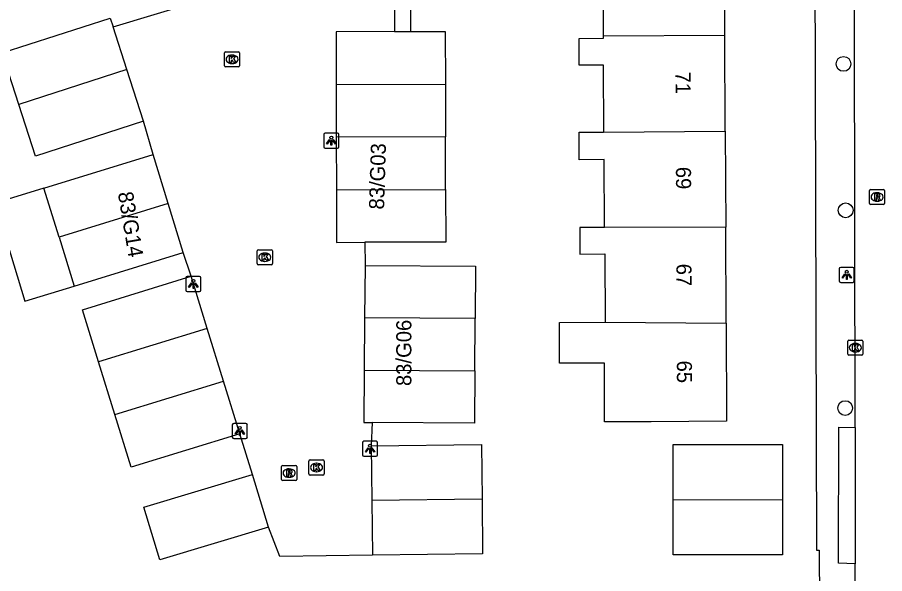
# Model space of a CAD drawing. Extents: x 160732 to 162105, y 387428 to 388479.
# Drawn here: x 161100.4 to 161157.9, y 388260 to 388296.9 of the extents above; entities that cross this region are included whole.
import ezdxf

# ---------------------------------------------------------------- set-up
doc = ezdxf.new("R2010")
doc.units = 0
for name, color, linetype in [('IMGEO_Boom', 7, 'Continuous'), ('IMGEO_Kolk', 7, 'Continuous'), ('IMGEO_Lichtpunt', 7, 'Continuous'), ('IMGEO_Muur', 7, 'Continuous'), ('IMGEO_Pand', 7, 'Continuous'), ('IMGEO_Pand_nummerreeks', 7, 'Continuous'), ('IMGEO_Rijbaan_lokaal_open', 7, 'Continuous'), ('IMGEO_Rioolput', 7, 'Continuous'), ('IMGEO_Voetpad_open', 7, 'Continuous')]:
    doc.layers.add(name, color=color, linetype=linetype)

msp = doc.modelspace()

# ---------------------------------------------------------------- linework, layer by layer
at = {"layer": 'IMGEO_Boom'}
for centre in [(161155.138, 388293.782), (161155.28, 388284.09), (161155.249, 388270.994)]:
    msp.add_circle(centre, 0.489, dxfattribs=at)
at = {"layer": 'IMGEO_Kolk'}
for p, q in [((161114.16, 388293.657), (161114.16, 388294.509)), ((161114.235, 388294.583), (161115.087, 388294.583)), ((161114.648, 388294.363), (161114.673, 388294.363)), ((161115.161, 388294.509), (161115.161, 388293.657)), ((161114.671, 388293.803), (161114.646, 388293.803)), ((161115.087, 388293.583), (161114.235, 388293.583)), ((161116.326, 388280.556), (161116.326, 388281.408)), ((161116.401, 388281.482), (161117.253, 388281.482)), ((161116.814, 388281.262), (161116.839, 388281.262)), ((161117.327, 388281.408), (161117.327, 388280.556)), ((161117.253, 388280.482), (161116.401, 388280.482)), ((161116.837, 388280.702), (161116.812, 388280.702)), ((161155.418, 388274.568), (161155.418, 388275.42)), ((161155.493, 388275.494), (161156.345, 388275.494)), ((161155.906, 388275.274), (161155.931, 388275.274)), ((161156.419, 388275.42), (161156.419, 388274.568)), ((161155.929, 388274.714), (161155.904, 388274.714)), ((161156.345, 388274.494), (161155.493, 388274.494)), ((161119.752, 388266.634), (161119.752, 388267.486)), ((161119.827, 388267.56), (161120.679, 388267.56)), ((161120.24, 388267.34), (161120.265, 388267.34)), ((161120.753, 388267.486), (161120.753, 388266.634)), ((161120.263, 388266.78), (161120.238, 388266.78)), ((161120.679, 388266.56), (161119.827, 388266.56))]:
    msp.add_line(p, q, dxfattribs=at)
for points in [[(161114.16, 388293.657), (161114.16, 388294.509)], [(161114.235, 388294.583), (161115.087, 388294.583)], [(161114.481, 388294.283), (161114.604, 388294.283), (161114.604, 388294.132), (161114.734, 388294.283), (161114.898, 388294.283), (161114.752, 388294.132), (161114.905, 388293.883), (161114.753, 388293.883), (161114.668, 388294.047), (161114.604, 388293.98), (161114.604, 388293.883), (161114.481, 388293.883), (161114.481, 388294.283)], [(161115.161, 388294.509), (161115.161, 388293.657)], [(161115.087, 388293.583), (161114.235, 388293.583)], [(161116.326, 388280.556), (161116.326, 388281.408)], [(161116.401, 388281.482), (161117.253, 388281.482)], [(161116.647, 388281.182), (161116.77, 388281.182), (161116.77, 388281.031), (161116.9, 388281.182), (161117.064, 388281.182), (161116.918, 388281.031), (161117.071, 388280.782), (161116.919, 388280.782), (161116.834, 388280.946), (161116.77, 388280.879), (161116.77, 388280.782), (161116.647, 388280.782), (161116.647, 388281.182)], [(161117.327, 388281.408), (161117.327, 388280.556)], [(161117.253, 388280.482), (161116.401, 388280.482)], [(161155.418, 388274.568), (161155.418, 388275.42)], [(161155.493, 388275.494), (161156.345, 388275.494)], [(161156.419, 388275.42), (161156.419, 388274.568)], [(161155.739, 388275.194), (161155.862, 388275.194), (161155.862, 388275.043), (161155.992, 388275.194), (161156.156, 388275.194), (161156.01, 388275.043), (161156.163, 388274.794), (161156.011, 388274.794), (161155.926, 388274.958), (161155.862, 388274.891), (161155.862, 388274.794), (161155.739, 388274.794), (161155.739, 388275.194)], [(161156.345, 388274.494), (161155.493, 388274.494)], [(161119.752, 388266.634), (161119.752, 388267.486)], [(161119.827, 388267.56), (161120.679, 388267.56)], [(161120.073, 388267.26), (161120.196, 388267.26), (161120.196, 388267.109), (161120.326, 388267.26), (161120.49, 388267.26), (161120.344, 388267.109), (161120.497, 388266.86), (161120.345, 388266.86), (161120.26, 388267.024), (161120.196, 388266.957), (161120.196, 388266.86), (161120.073, 388266.86), (161120.073, 388267.26)], [(161120.753, 388267.486), (161120.753, 388266.634)], [(161120.679, 388266.56), (161119.827, 388266.56)]]:
    msp.add_lwpolyline(points, dxfattribs=at)
for centre, start, end in [((161114.237, 388294.507), 91.55205, 178.44795), ((161114.237, 388294.507), 91.55205, 178.44795), ((161115.085, 388294.507), 1.55205, 88.44795), ((161115.085, 388294.507), 1.55205, 88.44795), ((161114.237, 388293.659), 181.55205, 268.44795), ((161114.237, 388293.659), 181.55205, 268.44795), ((161115.085, 388293.659), 271.55205, 358.44795), ((161115.085, 388293.659), 271.55205, 358.44795), ((161116.403, 388281.406), 91.55205, 178.44795), ((161116.403, 388281.406), 91.55205, 178.44795), ((161117.251, 388281.406), 1.55205, 88.44795), ((161117.251, 388281.406), 1.55205, 88.44795), ((161116.403, 388280.558), 181.55205, 268.44795), ((161116.403, 388280.558), 181.55205, 268.44795), ((161117.251, 388280.558), 271.55205, 358.44795), ((161117.251, 388280.558), 271.55205, 358.44795), ((161155.495, 388275.418), 91.55205, 178.44795), ((161155.495, 388275.418), 91.55205, 178.44795), ((161156.343, 388275.418), 1.55205, 88.44795), ((161156.343, 388275.418), 1.55205, 88.44795), ((161155.495, 388274.57), 181.55205, 268.44795), ((161155.495, 388274.57), 181.55205, 268.44795), ((161156.343, 388274.57), 271.55205, 358.44795), ((161156.343, 388274.57), 271.55205, 358.44795), ((161119.829, 388267.484), 91.55205, 178.44795), ((161119.829, 388267.484), 91.55205, 178.44795), ((161120.677, 388267.484), 1.55205, 88.44795), ((161120.677, 388267.484), 1.55205, 88.44795), ((161119.829, 388266.636), 181.55205, 268.44795), ((161119.829, 388266.636), 181.55205, 268.44795), ((161120.677, 388266.636), 271.55205, 358.44795), ((161120.677, 388266.636), 271.55205, 358.44795)]:
    msp.add_arc(centre, 0.0765, start, end, dxfattribs=at)
for centre, major_axis, ratio, start_param, end_param in [((161114.647, 388294.083), (-0.387, 0.002), 0.722429, 4.712389, 7.853982), ((161114.672, 388294.083), (-0.39, 0.002), 0.717154, 1.570796, 4.712389), ((161116.813, 388280.982), (-0.387, 0.002), 0.722429, 4.712389, 7.853982), ((161116.838, 388280.982), (-0.39, 0.002), 0.717154, 1.570796, 4.712389), ((161155.905, 388274.994), (-0.387, 0.002), 0.722429, 4.712389, 7.853982), ((161155.93, 388274.994), (-0.39, 0.002), 0.717154, 1.570796, 4.712389), ((161120.239, 388267.06), (-0.387, 0.002), 0.722429, 4.712389, 7.853982), ((161120.264, 388267.06), (-0.39, 0.002), 0.717154, 1.570796, 4.712389)]:
    msp.add_ellipse(centre, major_axis=major_axis, ratio=ratio, start_param=start_param, end_param=end_param, dxfattribs=at)
at = {"layer": 'IMGEO_Lichtpunt'}
for p, q in [((161120.733, 388289.104), (161120.733, 388288.297)), ((161120.733, 388289.104), (161120.733, 388288.297)), ((161121.635, 388289.199), (161120.827, 388289.199)), ((161121.635, 388289.199), (161120.827, 388289.199)), ((161121.729, 388288.297), (161121.729, 388289.104)), ((161121.729, 388288.297), (161121.729, 388289.104)), ((161120.827, 388288.203), (161121.635, 388288.203)), ((161120.827, 388288.203), (161121.635, 388288.203)), ((161154.856, 388280.218), (161154.856, 388279.411)), ((161154.856, 388280.218), (161154.856, 388279.411)), ((161155.758, 388280.313), (161154.95, 388280.313)), ((161155.758, 388280.313), (161154.95, 388280.313)), ((161155.852, 388279.411), (161155.852, 388280.218)), ((161155.852, 388279.411), (161155.852, 388280.218)), ((161111.6, 388279.615), (161111.6, 388278.808)), ((161111.6, 388279.615), (161111.6, 388278.808)), ((161112.502, 388279.71), (161111.694, 388279.71)), ((161112.502, 388279.71), (161111.694, 388279.71)), ((161112.596, 388278.808), (161112.596, 388279.615)), ((161112.596, 388278.808), (161112.596, 388279.615)), ((161154.95, 388279.317), (161155.758, 388279.317)), ((161154.95, 388279.317), (161155.758, 388279.317)), ((161111.694, 388278.714), (161112.502, 388278.714)), ((161111.694, 388278.714), (161112.502, 388278.714)), ((161114.675, 388269.884), (161114.675, 388269.077)), ((161114.675, 388269.884), (161114.675, 388269.077)), ((161115.577, 388269.979), (161114.769, 388269.979)), ((161115.577, 388269.979), (161114.769, 388269.979)), ((161115.671, 388269.077), (161115.671, 388269.884)), ((161115.671, 388269.077), (161115.671, 388269.884)), ((161114.769, 388268.983), (161115.577, 388268.983)), ((161114.769, 388268.983), (161115.577, 388268.983)), ((161123.296, 388268.704), (161123.296, 388267.897)), ((161123.296, 388268.704), (161123.296, 388267.897)), ((161124.198, 388268.799), (161123.39, 388268.799)), ((161124.198, 388268.799), (161123.39, 388268.799)), ((161124.292, 388267.897), (161124.292, 388268.704)), ((161124.292, 388267.897), (161124.292, 388268.704)), ((161123.39, 388267.803), (161124.198, 388267.803)), ((161123.39, 388267.803), (161124.198, 388267.803))]:
    msp.add_line(p, q, dxfattribs=at)
for points in [[(161121.107, 388288.768), (161121.146, 388288.74), (161120.958, 388288.478), (161120.92, 388288.505), (161121.107, 388288.768)], [(161121.209, 388288.72), (161121.256, 388288.72), (161121.256, 388288.398), (161121.209, 388288.398), (161121.209, 388288.72)], [(161121.319, 388288.74), (161121.357, 388288.767), (161121.544, 388288.505), (161121.505, 388288.477), (161121.319, 388288.74)], [(161155.23, 388279.882), (161155.269, 388279.854), (161155.081, 388279.592), (161155.043, 388279.619), (161155.23, 388279.882)], [(161155.332, 388279.834), (161155.379, 388279.834), (161155.379, 388279.512), (161155.332, 388279.512), (161155.332, 388279.834)], [(161155.442, 388279.854), (161155.48, 388279.881), (161155.667, 388279.619), (161155.628, 388279.591), (161155.442, 388279.854)], [(161111.974, 388279.279), (161112.013, 388279.251), (161111.825, 388278.989), (161111.787, 388279.016), (161111.974, 388279.279)], [(161112.186, 388279.251), (161112.224, 388279.278), (161112.411, 388279.016), (161112.372, 388278.988), (161112.186, 388279.251)], [(161112.076, 388279.231), (161112.123, 388279.231), (161112.123, 388278.909), (161112.076, 388278.909), (161112.076, 388279.231)], [(161115.049, 388269.548), (161115.088, 388269.52), (161114.9, 388269.258), (161114.862, 388269.285), (161115.049, 388269.548)], [(161115.151, 388269.5), (161115.198, 388269.5), (161115.198, 388269.178), (161115.151, 388269.178), (161115.151, 388269.5)], [(161115.261, 388269.52), (161115.299, 388269.547), (161115.486, 388269.285), (161115.447, 388269.257), (161115.261, 388269.52)], [(161123.67, 388268.368), (161123.709, 388268.34), (161123.521, 388268.078), (161123.483, 388268.105), (161123.67, 388268.368)], [(161123.882, 388268.34), (161123.92, 388268.367), (161124.107, 388268.105), (161124.068, 388268.077), (161123.882, 388268.34)], [(161123.772, 388268.32), (161123.819, 388268.32), (161123.819, 388267.998), (161123.772, 388267.998), (161123.772, 388268.32)]]:
    msp.add_lwpolyline(points, dxfattribs=at)
for centre in [(161121.232, 388288.902), (161155.355, 388280.016), (161112.099, 388279.413), (161115.174, 388269.682), (161123.795, 388268.502)]:
    msp.add_circle(centre, 0.0994, dxfattribs=at)
for centre, start, end in [((161120.827, 388289.104), 90, 180), ((161120.827, 388289.104), 90, 180), ((161121.635, 388289.104), 0, 90), ((161121.635, 388289.104), 0, 90), ((161120.827, 388288.297), 180, 270), ((161120.827, 388288.297), 180, 270), ((161121.635, 388288.297), 270, 0), ((161121.635, 388288.297), 270, 360), ((161154.95, 388280.218), 90, 180), ((161154.95, 388280.218), 90, 180), ((161155.758, 388280.218), 0, 90), ((161155.758, 388280.218), 0, 90), ((161111.694, 388279.615), 90, 180), ((161111.694, 388279.615), 90, 180), ((161112.502, 388279.615), 0, 90), ((161112.502, 388279.615), 0, 90), ((161154.95, 388279.411), 180, 270), ((161154.95, 388279.411), 180, 270), ((161155.758, 388279.411), 270, 0), ((161155.758, 388279.411), 270, 360), ((161111.694, 388278.808), 180, 270), ((161111.694, 388278.808), 180, 270), ((161112.502, 388278.808), 270, 0), ((161112.502, 388278.808), 270, 360), ((161114.769, 388269.884), 90, 180), ((161114.769, 388269.884), 90, 180), ((161115.577, 388269.884), 0, 90), ((161115.577, 388269.884), 0, 90), ((161114.769, 388269.077), 180, 270), ((161114.769, 388269.077), 180, 270), ((161115.577, 388269.077), 270, 0), ((161115.577, 388269.077), 270, 360), ((161123.39, 388268.704), 90, 180), ((161123.39, 388268.704), 90, 180), ((161124.198, 388268.704), 0, 90), ((161124.198, 388268.704), 0, 90), ((161123.39, 388267.897), 180, 270), ((161123.39, 388267.897), 180, 270), ((161124.198, 388267.897), 270, 0), ((161124.198, 388267.897), 270, 360)]:
    msp.add_arc(centre, 0.0946, start, end, dxfattribs=at)
at = {"layer": 'IMGEO_Muur'}
for points in [[(161153.348, 388261.595), (161153.537, 388261.595)], [(161153.537, 388261.595), (161153.578, 388254.587)]]:
    msp.add_lwpolyline(points, dxfattribs=at)
at = {"layer": 'IMGEO_Pand'}
for points in [[(161139.268, 388301.998), (161139.269, 388301.859), (161137.597, 388301.852), (161135.851, 388301.845), (161135.859, 388300.059), (161137.605, 388300.068), (161139.202, 388300.076), (161139.223, 388295.645)], [(161147.281, 388295.683), (161147.251, 388302.036)], [(161100.542, 388291.096), (161099.442, 388294.51), (161106.593, 388296.813), (161106.78, 388296.233)], [(161107.692, 388293.4), (161106.78, 388296.233)], [(161125.424, 388295.92), (161125.396, 388295.92), (161121.545, 388295.911), (161121.553, 388292.425)], [(161125.424, 388295.92), (161126.494, 388295.922)], [(161126.494, 388295.922), (161126.585, 388295.922), (161128.775, 388295.927), (161128.783, 388292.441)], [(161139.223, 388295.645), (161139.224, 388295.455), (161137.615, 388295.447), (161137.623, 388293.714), (161139.228, 388293.722), (161139.249, 388289.272)], [(161139.223, 388295.645), (161147.281, 388295.683)], [(161147.311, 388289.33), (161147.281, 388295.683)], [(161107.692, 388293.4), (161100.542, 388291.096)], [(161108.792, 388289.985), (161107.692, 388293.4)], [(161121.553, 388292.425), (161128.783, 388292.441)], [(161128.783, 388292.441), (161128.79, 388288.955)], [(161121.553, 388292.425), (161121.561, 388288.939)], [(161108.792, 388289.985), (161101.641, 388287.682), (161100.542, 388291.096)], [(161139.307, 388282.95), (161139.285, 388287.444), (161137.643, 388287.437), (161137.635, 388289.265), (161139.249, 388289.272)], [(161139.249, 388289.272), (161147.311, 388289.33)], [(161147.311, 388289.33), (161147.341, 388282.977)], [(161128.79, 388288.955), (161121.561, 388288.939)], [(161121.561, 388288.939), (161121.568, 388285.453)], [(161128.798, 388285.469), (161128.79, 388288.955)], [(161102.209, 388285.565), (161109.433, 388287.783)], [(161110.429, 388284.538), (161109.433, 388287.783)], [(161102.209, 388285.565), (161098.945, 388284.563), (161100.938, 388278.072), (161104.201, 388279.074)], [(161103.205, 388282.32), (161102.209, 388285.565)], [(161121.568, 388285.453), (161128.798, 388285.469)], [(161121.568, 388285.453), (161121.576, 388281.967), (161123.445, 388281.971)], [(161128.798, 388285.469), (161128.806, 388281.983), (161123.445, 388281.971)], [(161110.429, 388284.538), (161103.205, 388282.32)], [(161111.425, 388281.292), (161110.429, 388284.538)], [(161139.307, 388282.95), (161137.673, 388282.943), (161137.681, 388281.191), (161139.33, 388281.199), (161139.351, 388276.673)], [(161147.341, 388282.977), (161139.307, 388282.95)], [(161147.371, 388276.624), (161147.341, 388282.977)], [(161103.205, 388282.32), (161104.201, 388279.074)], [(161104.201, 388279.074), (161111.425, 388281.292)], [(161123.463, 388280.443), (161123.438, 388276.975)], [(161123.463, 388280.443), (161130.777, 388280.391), (161130.752, 388276.923)], [(161105.826, 388274.054), (161104.763, 388277.499), (161111.958, 388279.72)], [(161113.021, 388276.274), (161111.958, 388279.72)], [(161123.438, 388276.975), (161123.414, 388273.507)], [(161130.752, 388276.923), (161123.438, 388276.975)], [(161130.728, 388273.455), (161130.752, 388276.923)], [(161147.371, 388276.624), (161147.402, 388270.119), (161142.403, 388270.095), (161139.326, 388270.081), (161139.307, 388273.973), (161136.327, 388273.959), (161136.328, 388276.659), (161139.351, 388276.673)], [(161139.351, 388276.673), (161147.371, 388276.624)], [(161113.021, 388276.274), (161105.826, 388274.054)], [(161114.098, 388272.787), (161113.021, 388276.274)], [(161106.902, 388270.567), (161105.826, 388274.054)], [(161123.414, 388273.507), (161123.389, 388270.039), (161123.925, 388270.035)], [(161123.414, 388273.507), (161130.728, 388273.455)], [(161130.728, 388273.455), (161130.703, 388269.987), (161123.925, 388270.035)], [(161106.902, 388270.567), (161114.098, 388272.787)], [(161115.174, 388269.298), (161114.098, 388272.787)], [(161115.174, 388269.298), (161107.979, 388267.078), (161106.902, 388270.567)], [(161123.869, 388268.489), (161131.163, 388268.576), (161131.207, 388264.955)], [(161123.869, 388268.489), (161123.912, 388264.87)], [(161143.855, 388264.938), (161143.856, 388268.593), (161151.109, 388268.59), (161151.107, 388264.932)], [(161117.074, 388263.117), (161109.873, 388260.942), (161108.821, 388264.426), (161116.022, 388266.601)], [(161117.074, 388263.117), (161116.022, 388266.601)], [(161131.207, 388264.955), (161123.912, 388264.87)], [(161131.207, 388264.955), (161131.25, 388261.337), (161123.955, 388261.25)], [(161151.107, 388264.932), (161151.106, 388261.596), (161151.106, 388261.276), (161143.853, 388261.278), (161143.855, 388264.938)], [(161143.855, 388264.938), (161151.107, 388264.932)], [(161123.912, 388264.87), (161123.955, 388261.25)]]:
    msp.add_lwpolyline(points, dxfattribs=at)
at = {"layer": 'IMGEO_Rijbaan_lokaal_open'}
for points in [[(161125.39, 388325.215), (161125.424, 388295.92)], [(161155.909, 388269.717), (161155.814, 388323.521)], [(161106.78, 388296.233), (161112.428, 388297.937), (161113.879, 388298.284), (161120.378, 388300.126)], [(161109.433, 388287.783), (161108.792, 388289.985)], [(161123.445, 388281.971), (161123.463, 388280.443)], [(161111.958, 388279.72), (161111.425, 388281.292)], [(161123.925, 388270.035), (161123.869, 388268.489)], [(161155.909, 388269.717), (161155.915, 388260.695)], [(161116.022, 388266.601), (161115.174, 388269.298)], [(161123.955, 388261.25), (161117.818, 388261.18), (161117.074, 388263.117)], [(161155.908, 388251.099), (161155.915, 388260.695)]]:
    msp.add_lwpolyline(points, dxfattribs=at)
at = {"layer": 'IMGEO_Rioolput'}
for p, q in [((161156.86, 388284.544), (161156.86, 388285.396)), ((161156.935, 388285.47), (161157.787, 388285.47)), ((161157.348, 388285.25), (161157.373, 388285.25)), ((161157.861, 388285.396), (161157.861, 388284.544)), ((161157.787, 388284.47), (161156.935, 388284.47)), ((161157.371, 388284.69), (161157.346, 388284.69)), ((161118.013, 388267.193), (161118.865, 388267.193)), ((161117.938, 388266.267), (161117.938, 388267.119)), ((161118.426, 388266.973), (161118.451, 388266.973)), ((161118.939, 388267.119), (161118.939, 388266.267)), ((161118.865, 388266.193), (161118.013, 388266.193)), ((161118.449, 388266.413), (161118.424, 388266.413))]:
    msp.add_line(p, q, dxfattribs=at)
for points in [[(161156.86, 388284.544), (161156.86, 388285.396)], [(161156.935, 388285.47), (161157.787, 388285.47)], [(161157.449, 388285.168), (161157.197, 388285.17), (161157.197, 388284.77)], [(161157.375, 388285.089), (161157.321, 388285.089), (161157.321, 388285.008)], [(161157.321, 388285.008), (161157.373, 388285.008)], [(161157.861, 388285.396), (161157.861, 388284.544)], [(161157.787, 388284.47), (161156.935, 388284.47)], [(161157.197, 388284.77), (161157.321, 388284.77), (161157.321, 388284.932), (161157.332, 388284.932)], [(161157.379, 388284.903), (161157.45, 388284.77), (161157.59, 388284.77), (161157.525, 388284.896)], [(161118.013, 388267.193), (161118.865, 388267.193)], [(161117.938, 388266.267), (161117.938, 388267.119)], [(161118.527, 388266.891), (161118.275, 388266.893), (161118.275, 388266.493)], [(161118.275, 388266.493), (161118.399, 388266.493), (161118.399, 388266.655), (161118.41, 388266.655)], [(161118.453, 388266.812), (161118.399, 388266.812), (161118.399, 388266.731)], [(161118.399, 388266.731), (161118.451, 388266.731)], [(161118.457, 388266.626), (161118.528, 388266.493), (161118.668, 388266.493), (161118.603, 388266.619)], [(161118.939, 388267.119), (161118.939, 388266.267)], [(161118.865, 388266.193), (161118.013, 388266.193)]]:
    msp.add_lwpolyline(points, dxfattribs=at)
for centre, radius, start, end in [((161156.937, 388285.394), 0.0765, 91.55205, 178.44795), ((161156.937, 388285.394), 0.0765, 91.55205, 178.44795), ((161157.357, 388285.197), 0.19, 274.7715, 282.96867), ((161157.381, 388284.993), 0.0964, 77.00612, 93.18647), ((161157.395, 388285.05), 0.0378, 276.66336, 79.67722), ((161157.448, 388285.058), 0.109, 350.36119, 89.41601), ((161157.446, 388285.058), 0.112, 277.58423, 350.98172), ((161157.785, 388285.394), 0.0765, 1.55205, 88.44795), ((161157.785, 388285.394), 0.0765, 1.55205, 88.44795), ((161156.937, 388284.546), 0.0765, 181.55205, 268.44795), ((161156.937, 388284.546), 0.0765, 181.55205, 268.44795), ((161157.331, 388284.879), 0.0533, 26.02933, 88.69889), ((161157.43, 388284.843), 0.108, 29.51342, 73.79051), ((161157.785, 388284.546), 0.0765, 271.55205, 358.44795), ((161157.785, 388284.546), 0.0765, 271.55205, 358.44795), ((161118.015, 388267.117), 0.0765, 91.55205, 178.44795), ((161118.015, 388267.117), 0.0765, 91.55205, 178.44795), ((161118.863, 388267.117), 0.0765, 1.55205, 88.44795), ((161118.863, 388267.117), 0.0765, 1.55205, 88.44795), ((161118.409, 388266.602), 0.0533, 26.02933, 88.69889), ((161118.435, 388266.92), 0.19, 274.7715, 282.96867), ((161118.459, 388266.716), 0.0964, 77.00612, 93.18647), ((161118.473, 388266.773), 0.0378, 276.66336, 79.67722), ((161118.526, 388266.781), 0.109, 350.36119, 89.41601), ((161118.524, 388266.781), 0.112, 277.58423, 350.98172), ((161118.508, 388266.566), 0.108, 29.51342, 73.79051), ((161118.015, 388266.269), 0.0765, 181.55205, 268.44795), ((161118.015, 388266.269), 0.0765, 181.55205, 268.44795), ((161118.863, 388266.269), 0.0765, 271.55205, 358.44795), ((161118.863, 388266.269), 0.0765, 271.55205, 358.44795)]:
    msp.add_arc(centre, radius, start, end, dxfattribs=at)
for centre, major_axis, ratio, start_param, end_param in [((161157.347, 388284.97), (-0.387, 0.002), 0.722429, 4.712389, 7.853982), ((161157.372, 388284.97), (-0.39, 0.002), 0.717154, 1.570796, 4.712389), ((161118.425, 388266.693), (-0.387, 0.002), 0.722429, 4.712389, 7.853982), ((161118.45, 388266.693), (-0.39, 0.002), 0.717154, 1.570796, 4.712389)]:
    msp.add_ellipse(centre, major_axis=major_axis, ratio=ratio, start_param=start_param, end_param=end_param, dxfattribs=at)
at = {"layer": 'IMGEO_Voetpad_open'}
for points in [[(161153.177, 388323.643), (161153.348, 388261.595), (161153.537, 388261.595), (161153.578, 388254.587), (161153.367, 388254.587)], [(161126.494, 388295.922), (161126.492, 388301.594)], [(161155.915, 388260.695), (161154.799, 388260.722), (161154.825, 388269.728), (161155.909, 388269.717)]]:
    msp.add_lwpolyline(points, dxfattribs=at)

# ---------------------------------------------------------------- texts
at = {"layer": 'IMGEO_Pand_nummerreeks'}
for s, rotation, p in [('71', 270.27131, (161144.013, 388293.267)), ('83/G03', 88.2643, (161124.72, 388284.129)), ('69', 270.27131, (161144.043, 388286.966)), ('83/G14', 279.46232, (161107.097, 388285.239)), ('67', 270.27131, (161144.073, 388280.551)), ('83/G06', 90, (161126.53, 388272.456)), ('65', 270.27131, (161144.104, 388274.137))]:
    msp.add_text(s, height=1, rotation=rotation, dxfattribs=at).set_placement(p)

doc.saveas('drawing.dxf')
